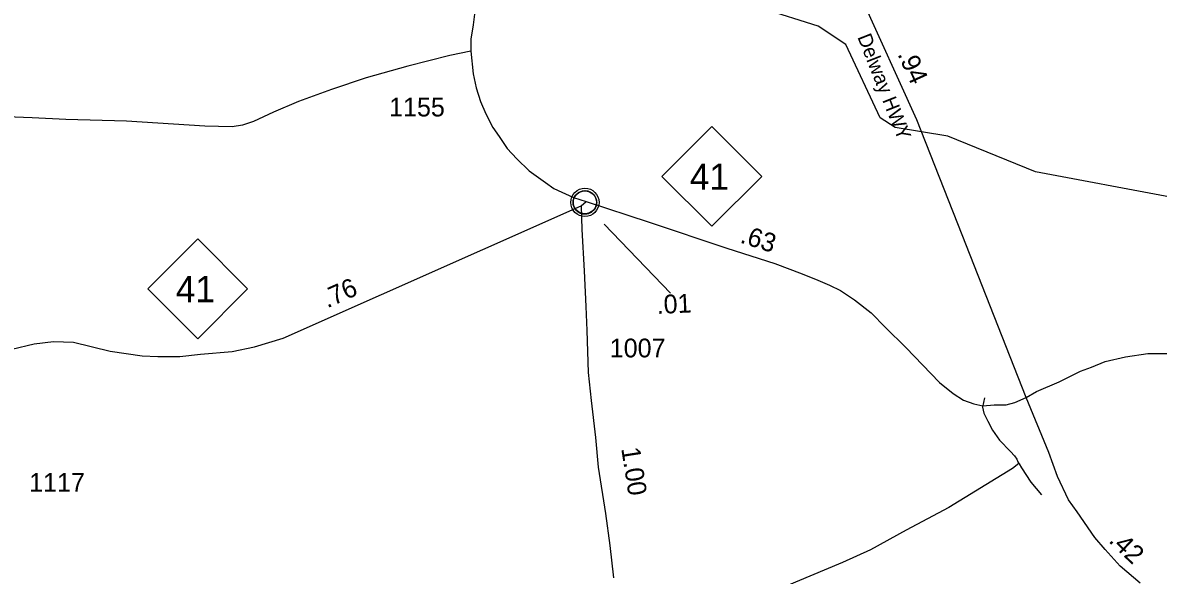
# Model space of a CAD drawing. Extents: x 2093524 to 2270757, y 289120 to 570408.
# Drawn here: x 2236187 to 2243763, y 354326 to 358011 of the extents above; entities that cross this region are included whole.
import ezdxf

# ---------------------------------------------------------------- set-up
doc = ezdxf.new("R2010")
doc.units = 0
for name, color, linetype in [('Exist Civil Demographics Community CELL', 7, 'Continuous'), ('Exist Hydrographic Creek Single Shore', 7, 'Continuous'), ('Exist Road Non-System Type 51', 7, 'Continuous'), ('Exist Road Primary NC Attributed', 7, 'Continuous'), ('Exist Road Primary NC Mileage Hundredths English Label', 7, 'Continuous'), ('Exist Road Primary NC Service Mileage Hundredths English Label', 7, 'Continuous'), ('Exist Road Primary NC Shield CELL', 7, 'Continuous'), ('Exist Road Primary NC Shield Number Label', 7, 'Continuous'), ('Exist Road Primary US Attributed', 7, 'Continuous'), ('Exist Road Primary US Label', 7, 'Continuous'), ('Exist Road Primary US Mileage Hundredths English Label', 7, 'Continuous'), ('Exist Road Secondary Mileage Hundredths English Label', 7, 'Continuous'), ('Exist Road Secondary Type 51 Attributed', 7, 'Continuous'), ('Exist Road Secondary Type 51 Number Label', 7, 'Continuous')]:
    doc.layers.add(name, color=color, linetype=linetype)

msp = doc.modelspace()

# ---------------------------------------------------------------- linework, layer by layer
at = {"layer": 'Exist Civil Demographics Community CELL'}
msp.add_lwpolyline([(2239860.3, 356825.3), (2239861.3, 356830.9), (2239863.1, 356837.4), (2239866, 356844.6), (2239868.9, 356850.4), (2239872.3, 356856.1), (2239876, 356861.2), (2239880, 356865.6), (2239884.6, 356870.2), (2239890.1, 356874.8), (2239895.6, 356878.4), (2239900.4, 356881.3), (2239905.5, 356883.8), (2239910.9, 356886.1), (2239916.6, 356887.9), (2239920.9, 356889), (2239925.8, 356889.8), (2239929.9, 356890.5), (2239936.2, 356890.8), (2239940.7, 356890.6), (2239946.3, 356890.4), (2239951.3, 356889.7), (2239956.2, 356888.7), (2239961.2, 356887.3), (2239966.3, 356885.3), (2239973, 356882.4), (2239979.2, 356878.9), (2239984.3, 356875.4), (2239989.5, 356871.3), (2239992.8, 356868.2), (2239996.9, 356863.8), (2240000.8, 356859.1), (2240003.8, 356854.5), (2240007, 356849.5), (2240009.4, 356844.4), (2240011.5, 356839.4), (2240013, 356834.3), (2240014.3, 356829.8), (2240015.4, 356823.7), (2240016, 356819), (2240016.3, 356813), (2240016.1, 356807.2), (2240015.5, 356801.5), (2240014.6, 356796), (2240013, 356789.9), (2240011.1, 356784), (2240008.8, 356779), (2240005.6, 356773), (2240002.3, 356767.7), (2239998.9, 356763), (2239994.7, 356758.2), (2239989.4, 356753.3), (2239984.4, 356749.1), (2239979.3, 356745.7), (2239975, 356743.2), (2239968.2, 356740), (2239961.1, 356737.2), (2239955.1, 356735.8), (2239948.5, 356734.5), (2239944.1, 356734), (2239939.6, 356733.7), (2239934, 356733.7), (2239929.7, 356734.2), (2239924.1, 356734.9), (2239918.2, 356736.2), (2239913.6, 356737.5), (2239908.4, 356739.4), (2239903.8, 356741.4), (2239899.9, 356743.6), (2239893.1, 356747.7), (2239887.5, 356752), (2239882.6, 356756.4), (2239878.1, 356761.3), (2239875, 356765.3), (2239872, 356769.4), (2239867.9, 356776.5), (2239866.2, 356780.1), (2239864.5, 356784.1), (2239861.9, 356792.3), (2239860.3, 356799.3), (2239859.7, 356804.5), (2239859.3, 356810.8), (2239859.3, 356815.5), (2239859.8, 356822)], close=True, dxfattribs=at)
for centre, radius in [((2239937.9, 356812.8), 94.3), ((2239937.7, 356813.1), 76.7)]:
    msp.add_circle(centre, radius, dxfattribs=at)
at = {"layer": 'Exist Hydrographic Creek Single Shore'}
msp.add_lwpolyline([(2243844.3, 356848.3), (2242943.3, 357017.1), (2242358.3, 357255), (2242008.3, 357311.1), (2241907.2, 357375.4), (2241678.2, 357865.4), (2241494.2, 357987.1), (2241126.2, 358102.6)], dxfattribs=at)
at = {"layer": 'Exist Road Non-System Type 51'}
for points in [[(2239176.8, 357819.8), (2239036.8, 357792.7), (2238757.6, 357720.5), (2238478.3, 357644), (2238247.1, 357566.3), (2238027.7, 357484.7), (2237860.4, 357415.2), (2237727, 357352.2), (2237653.3, 357327.4), (2237585.6, 357317), (2237401.3, 357321.6), (2236879.5, 357355.2), (2236475.6, 357365.9), (2236251.5, 357376.2), (2236079.4, 357382.9), (2235959.6, 357393.8), (2235921.3, 357399.5), (2235883.4, 357423.2), (2235806.7, 357492.6), (2235708.1, 357597.5), (2235633.1, 357733.2), (2235565.7, 357894.3), (2235541.2, 357948.2)], [(2242603.8, 355510.4), (2242590.4, 355446.3), (2242598.8, 355406.5), (2242625, 355354.8), (2242657.5, 355293.1), (2242704.1, 355227.3), (2242776.8, 355152), (2242802.7, 355122.3), (2242819, 355100.4), (2242825.2, 355082.5), (2242832, 355072.3)], [(2242832, 355072.3), (2242789.6, 355038.3), (2242365.9, 354778.7), (2242081.2, 354626.6), (2241842.5, 354496.8), (2241657.1, 354411.3), (2241342.3, 354280.7), (2241061.4, 354160.7), (2240890.1, 354089.3), (2240746.8, 354025.9), (2240603.3, 353967.1), (2240468.1, 353894), (2240370.6, 353825), (2240243.4, 353728.2), (2240134.2, 353645.4)], [(2242832, 355072.3), (2242834.1, 355069.9), (2242850.7, 355043.5), (2242912.1, 354947.1), (2242984.7, 354863.1)]]:
    msp.add_lwpolyline(points, dxfattribs=at)
at = {"layer": 'Exist Road Primary NC Attributed'}
msp.add_line((2239912.7, 356790), (2239945.7, 356819.3), dxfattribs=at)
for points in [[(2239945.7, 356819.3), (2240367.3, 356681.6), (2240884.2, 356506.9), (2241204.2, 356404.3), (2241387.9, 356337), (2241491.1, 356295), (2241569.1, 356261.6), (2241643.1, 356226.1), (2241736, 356162.9), (2241847.7, 356076.5), (2241943.8, 355978), (2242078.2, 355846), (2242303.2, 355611.7), (2242394.6, 355539.2), (2242463, 355494.8), (2242532.7, 355469.6), (2242593.3, 355455.8), (2242668.3, 355462.4), (2242747.6, 355462.4), (2242806.4, 355478), (2242880.4, 355510.6)], [(2236115.5, 355834.2), (2236263.6, 355870), (2236392.1, 355885.6), (2236526.5, 355879.6), (2236769.9, 355821.1), (2236983.4, 355790.1), (2237089, 355785.3), (2237235.5, 355785.3), (2237372.4, 355799.8), (2237584.9, 355817.8), (2237733.8, 355849), (2237925.9, 355906.6), (2239912.7, 356790)], [(2242880.4, 355510.6), (2242950.2, 355550.6), (2243101.3, 355616.7), (2243242.7, 355688), (2243317.5, 355714.5), (2243408.8, 355750.7), (2243544, 355782.7), (2243693.4, 355804.2), (2243826.3, 355804.2)]]:
    msp.add_lwpolyline(points, dxfattribs=at)
at = {"layer": 'Exist Road Primary NC Service Mileage Hundredths English Label'}
msp.add_line((2240066.6, 356667.8), (2240508.4, 356206.8), dxfattribs=at)
at = {"layer": 'Exist Road Primary NC Shield CELL'}
for points in [[(2240451, 356986), (2240783.9, 357319), (2241116.9, 356986), (2240783.9, 356653)], [(2237022, 356236.8), (2237355, 356569.8), (2237688, 356236.8), (2237355, 355903.8)]]:
    msp.add_lwpolyline(points, close=True, dxfattribs=at)
at = {"layer": 'Exist Road Primary US Attributed'}
for points in [[(2242880.4, 355510.6), (2242455.1, 356596.7), (2242151.1, 357362), (2241410.2, 359001.3), (2240885.7, 360064.9)], [(2243642.7, 354273), (2243507.8, 354387.9), (2243409.4, 354498.2), (2243339.9, 354577), (2243221.4, 354748.1), (2243163.6, 354829.1), (2243090.2, 354984.4), (2243032.5, 355144.4), (2242880.4, 355510.6)]]:
    msp.add_lwpolyline(points, dxfattribs=at)
at = {"layer": 'Exist Road Secondary Type 51 Attributed'}
for points in [[(2240207.7, 360309.3), (2239938.8, 359727.1), (2239744.4, 359305.8), (2239498.1, 358777.3), (2239419.4, 358597.2), (2239274.2, 358295.9), (2239234.5, 358193.8), (2239204.5, 358084.5), (2239191.3, 357995.7), (2239176.1, 357899.8), (2239176.8, 357819.8), (2239192.5, 357670.3), (2239212.9, 357575.5), (2239240.5, 357485.4), (2239277, 357402.9), (2239323.8, 357311.1), (2239364.8, 357251.3), (2239418.8, 357172.1), (2239483.7, 357102.4), (2239565.3, 357023.8), (2239674.6, 356944.5), (2239729.8, 356906.1), (2239861.9, 356846.1), (2239945.7, 356819.3)], [(2239912.7, 356790), (2239918.3, 356631.2), (2239933.9, 356356.2), (2239944.1, 356117.9), (2239950.1, 355959.4), (2239959.1, 355679.1), (2239979.5, 355490.6), (2240007.7, 355243.9), (2240026.8, 355047.7), (2240075.1, 354738.1), (2240105, 354524.7), (2240128.6, 354309)]]:
    msp.add_lwpolyline(points, dxfattribs=at)

# ---------------------------------------------------------------- texts
at = {"layer": 'Exist Road Primary NC Mileage Hundredths English Label'}
for s, rotation, p in [('.63', 342.21243, (2240967.1, 356546)), ('.76', 23.97176, (2238219, 356105.4)), ('.01', 2.57507, (2240419.3, 356068.5))]:
    msp.add_text(s, height=125, rotation=rotation, dxfattribs=at).set_placement(p)
at = {"layer": 'Exist Road Primary NC Shield Number Label'}
for p in [(2240638.1, 356896.3), (2237209.1, 356147.1)]:
    msp.add_text('41', height=175, dxfattribs=at).set_placement(p)
at = {"layer": 'Exist Road Primary US Label'}
msp.add_text('Delway HWY', height=95, rotation=291.55492, dxfattribs=at).set_placement((2241754.2, 357915.5))
at = {"layer": 'Exist Road Primary US Mileage Hundredths English Label'}
for s, rotation, p in [('.94', 294.32272, (2242021.3, 357801)), ('.42', 316.41394, (2243426, 354552.1))]:
    msp.add_text(s, height=125, rotation=rotation, dxfattribs=at).set_placement(p)
at = {"layer": 'Exist Road Secondary Mileage Hundredths English Label'}
msp.add_text('1.00', height=125, rotation=278.87008, dxfattribs=at).set_placement((2240179.8, 355171.6))
at = {"layer": 'Exist Road Secondary Type 51 Number Label'}
for s, p in [('1155', (2238631.5, 357385.5)), ('1007', (2240103.5, 355779.1)), ('1117', (2236230.2, 354882.8))]:
    msp.add_text(s, height=125, dxfattribs=at).set_placement(p)

doc.saveas('drawing.dxf')
